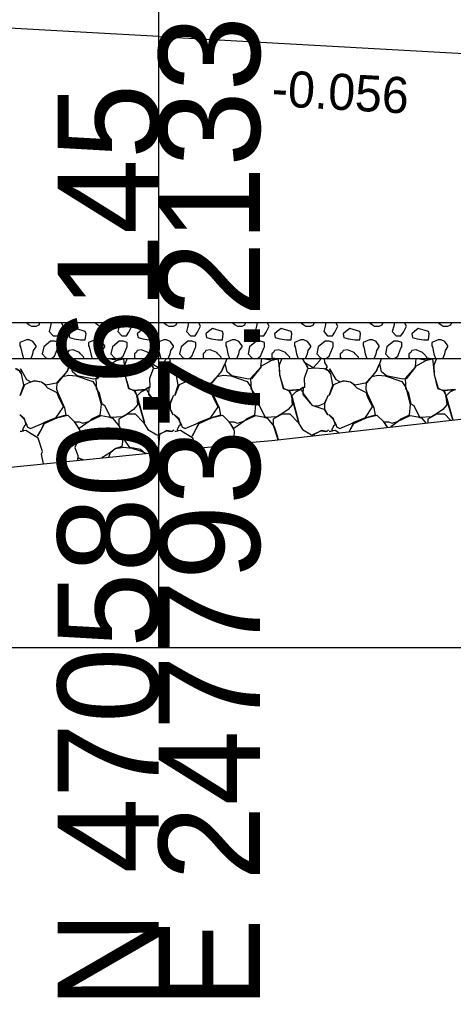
# Model space of a CAD drawing. Extents: x -26 to 4781, y -31 to 24738.
# Drawn here: x 2296.15 to 2308.16, y 7990.31 to 8017.39 of the extents above; entities that cross this region are included whole.
import ezdxf

# ---------------------------------------------------------------- set-up
doc = ezdxf.new("R2010")
doc.units = 0
for name, color, linetype in [('DESIGN - SHEET - Light Grid', 7, 'Continuous'), ('DESIGN - TRANSPORTATION - Proposed Layout Patterning', 7, 'Continuous'), ('DESIGN - TYPICAL - Finished Grade and Subgrade', 7, 'Continuous'), ('DESIGN - TYPICAL - Subgrade Cross Slope Text', 7, 'Continuous'), ('GEOTECHNICAL – SCRATCH – Level 1', 7, 'Continuous'), ('SURVEY - GROUND - Top of Ground', 7, 'Continuous')]:
    doc.layers.add(name, color=color, linetype=linetype)

msp = doc.modelspace()

# ---------------------------------------------------------------- linework, layer by layer
at = {"layer": 'DESIGN - SHEET - Light Grid'}
for p, q in [((2300, 8000), (2300, 8097.171)), ((2000, 8000), (2300, 8000)), ((2300, 8000), (2600, 8000))]:
    msp.add_line(p, q, dxfattribs=at)
at = {"layer": 'DESIGN - TRANSPORTATION - Proposed Layout Patterning'}
for p, q in [((2297.023, 8009), (2297.007, 8008.901)), ((2298.923, 8009), (2298.907, 8008.901)), ((2300.823, 8009), (2300.807, 8008.901)), ((2302.723, 8009), (2302.707, 8008.901)), ((2304.623, 8009), (2304.607, 8008.901)), ((2306.523, 8009), (2306.507, 8008.901)), ((2296.157, 8008.351), (2296.177, 8008.321)), ((2297.007, 8008.481), (2296.817, 8008.321)), ((2298.057, 8008.351), (2298.077, 8008.321)), ((2298.907, 8008.481), (2298.717, 8008.321)), ((2299.957, 8008.351), (2299.977, 8008.321)), ((2300.807, 8008.481), (2300.617, 8008.321)), ((2301.857, 8008.351), (2301.877, 8008.321)), ((2302.707, 8008.481), (2302.517, 8008.321)), ((2303.757, 8008.351), (2303.777, 8008.321)), ((2304.607, 8008.481), (2304.417, 8008.321)), ((2305.657, 8008.351), (2305.677, 8008.321)), ((2306.507, 8008.481), (2306.317, 8008.321)), ((2307.557, 8008.351), (2307.577, 8008.321))]:
    msp.add_line(p, q, dxfattribs=at)
for points in [[(2296.309, 8009), (2296.357, 8008.981), (2296.417, 8008.931)], [(2296.417, 8008.931), (2296.477, 8008.901), (2296.607, 8008.901), (2296.687, 8008.931), (2296.71, 8009)], [(2297.007, 8008.901), (2296.967, 8008.751), (2297.077, 8008.631), (2297.207, 8008.631), (2297.277, 8008.731), (2297.357, 8008.901), (2297.304, 8009)], [(2297.967, 8008.751), (2297.877, 8008.781), (2297.687, 8008.831), (2297.577, 8008.751), (2297.507, 8008.681), (2297.527, 8008.581), (2297.657, 8008.551), (2297.837, 8008.521), (2297.967, 8008.521), (2297.987, 8008.681), (2297.967, 8008.751)], [(2298.209, 8009), (2298.257, 8008.981), (2298.317, 8008.931)], [(2298.317, 8008.931), (2298.377, 8008.901), (2298.507, 8008.901), (2298.587, 8008.931), (2298.61, 8009)], [(2298.907, 8008.901), (2298.867, 8008.751), (2298.977, 8008.631), (2299.107, 8008.631), (2299.177, 8008.731), (2299.257, 8008.901), (2299.204, 8009)], [(2299.867, 8008.751), (2299.777, 8008.781), (2299.587, 8008.831), (2299.477, 8008.751), (2299.407, 8008.681), (2299.427, 8008.581), (2299.557, 8008.551), (2299.737, 8008.521), (2299.867, 8008.521), (2299.887, 8008.681), (2299.867, 8008.751)], [(2300.109, 8009), (2300.157, 8008.981), (2300.217, 8008.931)], [(2300.217, 8008.931), (2300.277, 8008.901), (2300.407, 8008.901), (2300.487, 8008.931), (2300.51, 8009)], [(2300.807, 8008.901), (2300.767, 8008.751), (2300.877, 8008.631), (2301.007, 8008.631), (2301.077, 8008.731), (2301.157, 8008.901), (2301.104, 8009)], [(2301.767, 8008.751), (2301.677, 8008.781), (2301.487, 8008.831), (2301.377, 8008.751), (2301.307, 8008.681), (2301.327, 8008.581), (2301.457, 8008.551), (2301.637, 8008.521), (2301.767, 8008.521), (2301.787, 8008.681), (2301.767, 8008.751)], [(2302.009, 8009), (2302.057, 8008.981), (2302.117, 8008.931)], [(2302.117, 8008.931), (2302.177, 8008.901), (2302.307, 8008.901), (2302.387, 8008.931), (2302.41, 8009)], [(2302.707, 8008.901), (2302.667, 8008.751), (2302.777, 8008.631), (2302.907, 8008.631), (2302.977, 8008.731), (2303.057, 8008.901), (2303.004, 8009)], [(2303.667, 8008.751), (2303.577, 8008.781), (2303.387, 8008.831), (2303.277, 8008.751), (2303.207, 8008.681), (2303.227, 8008.581), (2303.357, 8008.551), (2303.537, 8008.521), (2303.667, 8008.521), (2303.687, 8008.681), (2303.667, 8008.751)], [(2303.909, 8009), (2303.957, 8008.981), (2304.017, 8008.931)], [(2304.017, 8008.931), (2304.077, 8008.901), (2304.207, 8008.901), (2304.287, 8008.931), (2304.31, 8009)], [(2304.607, 8008.901), (2304.567, 8008.751), (2304.677, 8008.631), (2304.807, 8008.631), (2304.877, 8008.731), (2304.957, 8008.901), (2304.904, 8009)], [(2305.567, 8008.751), (2305.477, 8008.781), (2305.287, 8008.831), (2305.177, 8008.751), (2305.107, 8008.681), (2305.127, 8008.581), (2305.257, 8008.551), (2305.437, 8008.521), (2305.567, 8008.521), (2305.587, 8008.681), (2305.567, 8008.751)], [(2305.809, 8009), (2305.857, 8008.981), (2305.917, 8008.931)], [(2305.917, 8008.931), (2305.977, 8008.901), (2306.107, 8008.901), (2306.187, 8008.931), (2306.21, 8009)], [(2306.507, 8008.901), (2306.467, 8008.751), (2306.577, 8008.631), (2306.707, 8008.631), (2306.777, 8008.731), (2306.857, 8008.901), (2306.804, 8009)], [(2307.467, 8008.751), (2307.377, 8008.781), (2307.187, 8008.831), (2307.077, 8008.751), (2307.007, 8008.681), (2307.027, 8008.581), (2307.157, 8008.551), (2307.337, 8008.521), (2307.467, 8008.521), (2307.487, 8008.681), (2307.467, 8008.751)], [(2307.709, 8009), (2307.757, 8008.981), (2307.817, 8008.931)], [(2307.817, 8008.931), (2307.877, 8008.901), (2308.007, 8008.901), (2308.087, 8008.931), (2308.11, 8009)], [(2296.417, 8008.521), (2296.357, 8008.521), (2296.337, 8008.521), (2296.157, 8008.441), (2296.157, 8008.351)], [(2296.607, 8008.321), (2296.607, 8008.351), (2296.517, 8008.471), (2296.417, 8008.521)], [(2298.317, 8008.521), (2298.257, 8008.521), (2298.237, 8008.521), (2298.057, 8008.441), (2298.057, 8008.351)], [(2298.507, 8008.321), (2298.507, 8008.351), (2298.417, 8008.471), (2298.317, 8008.521)], [(2300.217, 8008.521), (2300.157, 8008.521), (2300.137, 8008.521), (2299.957, 8008.441), (2299.957, 8008.351)], [(2300.407, 8008.321), (2300.407, 8008.351), (2300.317, 8008.471), (2300.217, 8008.521)], [(2302.117, 8008.521), (2302.057, 8008.521), (2302.037, 8008.521), (2301.857, 8008.441), (2301.857, 8008.351)], [(2302.307, 8008.321), (2302.307, 8008.351), (2302.217, 8008.471), (2302.117, 8008.521)], [(2304.017, 8008.521), (2303.957, 8008.521), (2303.937, 8008.521), (2303.757, 8008.441), (2303.757, 8008.351)], [(2304.207, 8008.321), (2304.207, 8008.351), (2304.117, 8008.471), (2304.017, 8008.521)], [(2305.917, 8008.521), (2305.857, 8008.521), (2305.837, 8008.521), (2305.657, 8008.441), (2305.657, 8008.351)], [(2306.107, 8008.321), (2306.107, 8008.351), (2306.017, 8008.471), (2305.917, 8008.521)], [(2307.817, 8008.521), (2307.757, 8008.521), (2307.737, 8008.521), (2307.557, 8008.441), (2307.557, 8008.351)], [(2308.007, 8008.321), (2308.007, 8008.351), (2307.917, 8008.471), (2307.817, 8008.521)], [(2296.177, 8008.321), (2296.217, 8008.131), (2296.259, 8008)], [(2296.465, 8008), (2296.517, 8008.131), (2296.537, 8008.221), (2296.607, 8008.321)], [(2296.817, 8008.321), (2296.777, 8008.131), (2296.877, 8008.021), (2296.944, 8008)], [(2297.227, 8008.321), (2297.227, 8008.441), (2297.117, 8008.481), (2297.007, 8008.481)], [(2297.031, 8008), (2297.117, 8008.071), (2297.207, 8008.291), (2297.227, 8008.321)], [(2297.807, 8008.171), (2297.627, 8008.241), (2297.507, 8008.221), (2297.477, 8008.171), (2297.427, 8008.131), (2297.427, 8008.041), (2297.448, 8008)], [(2298.077, 8008.321), (2298.117, 8008.131), (2298.159, 8008)], [(2298.365, 8008), (2298.417, 8008.131), (2298.437, 8008.221), (2298.507, 8008.321)], [(2298.717, 8008.321), (2298.677, 8008.131), (2298.777, 8008.021), (2298.844, 8008)], [(2299.127, 8008.321), (2299.127, 8008.441), (2299.017, 8008.481), (2298.907, 8008.481)], [(2298.931, 8008), (2299.017, 8008.071), (2299.107, 8008.291), (2299.127, 8008.321)], [(2299.707, 8008.171), (2299.527, 8008.241), (2299.407, 8008.221), (2299.377, 8008.171), (2299.327, 8008.131), (2299.327, 8008.041), (2299.348, 8008)], [(2299.977, 8008.321), (2300.017, 8008.131), (2300.059, 8008)], [(2300.265, 8008), (2300.317, 8008.131), (2300.337, 8008.221), (2300.407, 8008.321)], [(2300.617, 8008.321), (2300.577, 8008.131), (2300.677, 8008.021), (2300.744, 8008)], [(2301.027, 8008.321), (2301.027, 8008.441), (2300.917, 8008.481), (2300.807, 8008.481)], [(2300.831, 8008), (2300.917, 8008.071), (2301.007, 8008.291), (2301.027, 8008.321)], [(2301.607, 8008.171), (2301.427, 8008.241), (2301.307, 8008.221), (2301.277, 8008.171), (2301.227, 8008.131), (2301.227, 8008.041), (2301.248, 8008)], [(2301.877, 8008.321), (2301.917, 8008.131), (2301.959, 8008)], [(2302.165, 8008), (2302.217, 8008.131), (2302.237, 8008.221), (2302.307, 8008.321)], [(2302.517, 8008.321), (2302.477, 8008.131), (2302.577, 8008.021), (2302.644, 8008)], [(2302.927, 8008.321), (2302.927, 8008.441), (2302.817, 8008.481), (2302.707, 8008.481)], [(2302.731, 8008), (2302.817, 8008.071), (2302.907, 8008.291), (2302.927, 8008.321)], [(2303.507, 8008.171), (2303.327, 8008.241), (2303.207, 8008.221), (2303.177, 8008.171), (2303.127, 8008.131), (2303.127, 8008.041), (2303.148, 8008)], [(2303.777, 8008.321), (2303.817, 8008.131), (2303.859, 8008)], [(2304.065, 8008), (2304.117, 8008.131), (2304.137, 8008.221), (2304.207, 8008.321)], [(2304.417, 8008.321), (2304.377, 8008.131), (2304.477, 8008.021), (2304.544, 8008)], [(2304.827, 8008.321), (2304.827, 8008.441), (2304.717, 8008.481), (2304.607, 8008.481)], [(2304.631, 8008), (2304.717, 8008.071), (2304.807, 8008.291), (2304.827, 8008.321)], [(2305.407, 8008.171), (2305.227, 8008.241), (2305.107, 8008.221), (2305.077, 8008.171), (2305.027, 8008.131), (2305.027, 8008.041), (2305.048, 8008)], [(2305.677, 8008.321), (2305.717, 8008.131), (2305.759, 8008)], [(2305.965, 8008), (2306.017, 8008.131), (2306.037, 8008.221), (2306.107, 8008.321)], [(2306.317, 8008.321), (2306.277, 8008.131), (2306.377, 8008.021), (2306.444, 8008)], [(2306.727, 8008.321), (2306.727, 8008.441), (2306.617, 8008.481), (2306.507, 8008.481)], [(2306.531, 8008), (2306.617, 8008.071), (2306.707, 8008.291), (2306.727, 8008.321)], [(2307.307, 8008.171), (2307.127, 8008.241), (2307.007, 8008.221), (2306.977, 8008.171), (2306.927, 8008.131), (2306.927, 8008.041), (2306.948, 8008)], [(2307.577, 8008.321), (2307.617, 8008.131), (2307.659, 8008)], [(2307.865, 8008), (2307.917, 8008.131), (2307.937, 8008.221), (2308.007, 8008.321)], [(2298.615, 8008), (2298.862, 8007.959), (2299.022, 8007.989), (2299.042, 8007.839), (2299.062, 8007.559), (2299.162, 8007.169), (2299.342, 8007.119), (2299.392, 8006.969), (2299.412, 8006.719), (2299.302, 8006.589), (2299.132, 8006.469), (2298.992, 8006.389), (2298.672, 8006.369), (2298.512, 8006.689), (2298.432, 8006.739), (2298.362, 8007.039), (2298.282, 8007.169), (2298.282, 8007.339), (2298.262, 8007.449), (2298.552, 8007.769), (2298.292, 8007.439), (2298.202, 8007.429), (2297.832, 8007.499), (2297.742, 8007.519), (2297.612, 8007.629), (2297.562, 8007.859), (2297.612, 8007.999), (2297.612, 8008)], [(2297.922, 8008), (2297.927, 8008.041), (2297.837, 8008.131), (2297.807, 8008.171)], [(2298.562, 8008), (2298.562, 8007.999), (2298.542, 8007.779), (2298.852, 8007.959), (2298.943, 8008)], [(2298.935, 8008), (2298.932, 8007.999), (2298.885, 8008)], [(2299.128, 8008), (2299.052, 8007.819), (2299.062, 8007.549), (2299.172, 8007.179), (2299.322, 8007.109), (2299.402, 8006.959), (2299.602, 8006.219), (2299.392, 8006.959), (2299.512, 8007.079), (2299.642, 8007.139), (2299.312, 8007.119), (2299.662, 8007.139), (2299.742, 8006.999), (2299.962, 8006.709), (2300.322, 8006.589), (2300.402, 8006.439), (2300.322, 8006.579), (2300.322, 8006.759), (2300.412, 8006.979), (2300.302, 8006.759), (2300.132, 8006.679), (2299.982, 8006.689), (2299.722, 8007.009), (2299.732, 8007.209), (2299.642, 8007.159), (2299.762, 8007.209), (2299.752, 8007.459), (2299.852, 8007.729), (2300.032, 8007.739), (2300.302, 8007.729), (2300.432, 8007.649), (2300.342, 8007.719), (2300.392, 8007.769), (2300.322, 8007.889), (2300.308, 8008)], [(2300.21, 8008), (2300.182, 8007.949), (2299.992, 8007.739), (2299.762, 8007.879), (2299.852, 8007.739), (2299.762, 8007.889), (2299.7, 8008)], [(2299.822, 8008), (2299.827, 8008.041), (2299.737, 8008.131), (2299.707, 8008.171)], [(2301.722, 8008), (2301.727, 8008.041), (2301.637, 8008.131), (2301.607, 8008.171)], [(2302.895, 8008), (2303.142, 8007.959), (2303.302, 8007.989), (2303.322, 8007.839), (2303.342, 8007.559), (2303.442, 8007.169), (2303.622, 8007.119), (2303.672, 8006.969), (2303.692, 8006.719), (2303.582, 8006.589), (2303.412, 8006.469), (2303.272, 8006.389), (2302.952, 8006.369), (2302.792, 8006.689), (2302.712, 8006.739), (2302.642, 8007.039), (2302.562, 8007.169), (2302.562, 8007.339), (2302.542, 8007.449), (2302.832, 8007.769), (2302.572, 8007.439), (2302.482, 8007.429), (2302.112, 8007.499), (2302.022, 8007.519), (2301.892, 8007.629), (2301.842, 8007.859), (2301.892, 8007.999), (2301.892, 8008)], [(2302.842, 8008), (2302.842, 8007.999), (2302.822, 8007.779), (2303.132, 8007.959), (2303.223, 8008)], [(2303.215, 8008), (2303.212, 8007.999), (2303.165, 8008)], [(2303.408, 8008), (2303.332, 8007.819), (2303.342, 8007.549), (2303.452, 8007.179), (2303.602, 8007.109), (2303.682, 8006.959), (2303.882, 8006.219), (2303.672, 8006.959), (2303.792, 8007.079), (2303.922, 8007.139), (2303.592, 8007.119), (2303.942, 8007.139), (2304.022, 8006.999), (2304.242, 8006.709), (2304.602, 8006.589), (2304.682, 8006.439), (2304.602, 8006.579), (2304.602, 8006.759), (2304.692, 8006.979), (2304.582, 8006.759), (2304.412, 8006.679), (2304.262, 8006.689), (2304.002, 8007.009), (2304.012, 8007.209), (2303.922, 8007.159), (2304.042, 8007.209), (2304.032, 8007.459), (2304.132, 8007.729), (2304.312, 8007.739), (2304.582, 8007.729), (2304.712, 8007.649), (2304.622, 8007.719), (2304.672, 8007.769), (2304.602, 8007.889), (2304.588, 8008)], [(2303.622, 8008), (2303.627, 8008.041), (2303.537, 8008.131), (2303.507, 8008.171)], [(2304.49, 8008), (2304.462, 8007.949), (2304.272, 8007.739), (2304.042, 8007.879), (2304.132, 8007.739), (2304.042, 8007.889), (2303.98, 8008)], [(2305.522, 8008), (2305.527, 8008.041), (2305.437, 8008.131), (2305.407, 8008.171)], [(2307.175, 8008), (2307.422, 8007.959), (2307.582, 8007.989), (2307.602, 8007.839), (2307.622, 8007.559), (2307.722, 8007.169), (2307.902, 8007.119), (2307.952, 8006.969), (2307.972, 8006.719), (2307.862, 8006.589), (2307.692, 8006.469), (2307.552, 8006.389), (2307.232, 8006.369), (2307.072, 8006.689), (2306.992, 8006.739), (2306.922, 8007.039), (2306.842, 8007.169), (2306.842, 8007.339), (2306.822, 8007.449), (2307.112, 8007.769), (2306.852, 8007.439), (2306.762, 8007.429), (2306.392, 8007.499), (2306.302, 8007.519), (2306.172, 8007.629), (2306.122, 8007.859), (2306.172, 8007.999), (2306.172, 8008)], [(2307.122, 8008), (2307.122, 8007.999), (2307.102, 8007.779), (2307.412, 8007.959), (2307.503, 8008)], [(2307.422, 8008), (2307.427, 8008.041), (2307.337, 8008.131), (2307.307, 8008.171)], [(2307.495, 8008), (2307.492, 8007.999), (2307.445, 8008)], [(2307.688, 8008), (2307.612, 8007.819), (2307.622, 8007.549), (2307.732, 8007.179), (2307.882, 8007.109), (2307.962, 8006.959), (2308.141, 8006.3)], [(2296.022, 8007.729), (2296.152, 8007.649), (2296.062, 8007.719)], [(2296.812, 8005.087), (2296.752, 8005.349), (2296.782, 8005.429), (2296.662, 8005.799), (2296.322, 8006.009), (2296.162, 8005.979), (2296.252, 8005.999), (2296.242, 8006.049), (2296.302, 8006.169), (2296.332, 8006.169), (2296.282, 8006.329), (2296.152, 8006.439), (2296.262, 8006.329), (2296.352, 8006.169), (2296.362, 8006.109), (2296.452, 8006.059), (2296.822, 8006.219), (2297.172, 8006.349), (2296.832, 8006.189), (2296.752, 8006.049), (2296.642, 8005.849), (2296.752, 8006.039), (2296.822, 8006.189), (2296.822, 8006.229), (2297.162, 8006.369), (2297.362, 8006.659), (2297.222, 8006.949), (2297.192, 8007.049), (2296.932, 8007.179), (2296.852, 8007.259), (2296.762, 8007.349), (2296.552, 8007.379), (2296.452, 8007.349), (2296.282, 8007.269), (2296.162, 8006.979), (2296.262, 8007.259), (2296.202, 8007.579), (2296.152, 8007.639), (2296.212, 8007.639), (2296.172, 8007.719), (2296.342, 8007.419), (2296.462, 8007.359), (2296.562, 8007.379), (2296.752, 8007.359), (2296.872, 8007.269), (2297.212, 8007.339), (2297.462, 8007.639), (2297.542, 8007.839), (2297.462, 8007.639), (2297.302, 8007.469), (2297.182, 8007.339), (2297.172, 8007.149), (2297.212, 8007.029), (2297.392, 8006.639), (2297.432, 8006.429), (2297.172, 8006.359), (2297.482, 8006.429), (2297.672, 8006.249), (2297.812, 8006.009), (2297.802, 8005.809), (2297.682, 8005.539), (2297.762, 8005.319), (2297.754, 8005.182)], [(2301.035, 8005.514), (2300.942, 8005.799), (2300.602, 8006.009), (2300.442, 8005.979), (2300.532, 8005.999), (2300.522, 8006.049), (2300.582, 8006.169), (2300.612, 8006.169), (2300.562, 8006.329), (2300.432, 8006.439), (2300.542, 8006.329), (2300.632, 8006.169), (2300.642, 8006.109), (2300.732, 8006.059), (2301.102, 8006.219), (2301.452, 8006.349), (2301.112, 8006.189), (2301.032, 8006.049), (2300.922, 8005.849), (2301.032, 8006.039), (2301.102, 8006.189), (2301.102, 8006.229), (2301.442, 8006.369), (2301.642, 8006.659), (2301.502, 8006.949), (2301.472, 8007.049), (2301.212, 8007.179), (2301.132, 8007.259), (2301.042, 8007.349), (2300.832, 8007.379), (2300.732, 8007.349), (2300.562, 8007.269), (2300.442, 8006.979), (2300.542, 8007.259), (2300.482, 8007.579), (2300.432, 8007.639), (2300.492, 8007.639), (2300.452, 8007.719), (2300.622, 8007.419), (2300.742, 8007.359), (2300.842, 8007.379), (2301.032, 8007.359), (2301.152, 8007.269), (2301.492, 8007.339), (2301.742, 8007.639), (2301.822, 8007.839), (2301.742, 8007.639), (2301.582, 8007.469), (2301.462, 8007.339), (2301.452, 8007.149), (2301.492, 8007.029), (2301.672, 8006.639), (2301.712, 8006.429), (2301.452, 8006.359), (2301.762, 8006.429), (2301.952, 8006.249), (2302.092, 8006.009), (2302.082, 8005.809), (2301.997, 8005.617)], [(2305.277, 8005.977), (2305.312, 8006.039), (2305.382, 8006.189), (2305.382, 8006.229), (2305.722, 8006.369), (2305.922, 8006.659), (2305.782, 8006.949), (2305.752, 8007.049), (2305.492, 8007.179), (2305.412, 8007.259), (2305.322, 8007.349), (2305.112, 8007.379), (2305.012, 8007.349), (2304.842, 8007.269), (2304.722, 8006.979), (2304.822, 8007.259), (2304.762, 8007.579), (2304.712, 8007.639), (2304.772, 8007.639), (2304.732, 8007.719), (2304.902, 8007.419), (2305.022, 8007.359), (2305.122, 8007.379), (2305.312, 8007.359), (2305.432, 8007.269), (2305.772, 8007.339), (2306.022, 8007.639), (2306.102, 8007.839), (2306.022, 8007.639), (2305.862, 8007.469), (2305.742, 8007.339), (2305.732, 8007.149), (2305.772, 8007.029), (2305.952, 8006.639), (2305.992, 8006.429), (2305.732, 8006.359), (2306.042, 8006.429), (2306.232, 8006.249), (2306.322, 8006.095)], [(2297.332, 8007.499), (2297.512, 8007.539), (2297.712, 8007.519), (2298.172, 8007.369), (2298.282, 8007.199), (2298.402, 8006.729), (2298.372, 8006.429), (2298.142, 8006.319), (2298.072, 8006.259), (2297.802, 8006.059), (2297.672, 8006.249), (2297.802, 8006.249), (2297.902, 8006.209), (2298.052, 8006.259), (2298.402, 8006.419), (2298.612, 8006.389), (2298.722, 8006.349), (2298.912, 8006.119), (2299.012, 8005.829), (2298.982, 8005.569), (2298.812, 8005.509), (2298.672, 8005.409), (2298.792, 8005.509), (2299.032, 8005.549), (2299.252, 8005.519), (2299.482, 8005.449), (2299.652, 8005.379), (2299.655, 8005.375)], [(2301.612, 8007.499), (2301.792, 8007.539), (2301.992, 8007.519), (2302.452, 8007.369), (2302.562, 8007.199), (2302.682, 8006.729), (2302.652, 8006.429), (2302.422, 8006.319), (2302.352, 8006.259), (2302.082, 8006.059), (2301.952, 8006.249), (2302.082, 8006.249), (2302.182, 8006.209), (2302.332, 8006.259), (2302.682, 8006.419), (2302.892, 8006.389), (2303.002, 8006.349), (2303.192, 8006.119), (2303.292, 8005.829), (2303.284, 8005.752)], [(2305.892, 8007.499), (2306.072, 8007.539), (2306.272, 8007.519), (2306.732, 8007.369), (2306.842, 8007.199), (2306.962, 8006.729), (2306.932, 8006.429), (2306.702, 8006.319), (2306.632, 8006.259), (2306.427, 8006.106)], [(2308.14, 8006.299), (2307.952, 8006.959), (2308.072, 8007.079), (2308.202, 8007.139), (2307.872, 8007.119), (2308.222, 8007.139)], [(2299.623, 8005.371), (2299.492, 8005.479), (2299.202, 8005.539), (2299.012, 8005.809), (2298.902, 8006.149), (2298.902, 8006.329), (2299.142, 8006.469), (2299.352, 8006.469), (2299.582, 8006.229), (2299.702, 8006.039), (2299.952, 8005.889)], [(2303.329, 8005.757), (2303.292, 8005.809), (2303.182, 8006.149), (2303.182, 8006.329), (2303.422, 8006.469), (2303.632, 8006.469), (2303.862, 8006.229), (2303.982, 8006.039), (2304.232, 8005.889)], [(2304.987, 8005.944), (2304.882, 8006.009), (2304.722, 8005.979), (2304.812, 8005.999), (2304.802, 8006.049), (2304.862, 8006.169), (2304.892, 8006.169), (2304.842, 8006.329), (2304.712, 8006.439), (2304.822, 8006.329), (2304.912, 8006.169), (2304.922, 8006.109), (2305.012, 8006.059), (2305.382, 8006.219), (2305.732, 8006.349), (2305.392, 8006.189), (2305.312, 8006.049), (2305.273, 8005.976)], [(2306.337, 8006.096), (2306.232, 8006.249), (2306.362, 8006.249), (2306.462, 8006.209), (2306.612, 8006.259), (2306.962, 8006.419), (2307.172, 8006.389), (2307.282, 8006.349), (2307.393, 8006.215)], [(2307.462, 8006.223), (2307.462, 8006.329), (2307.702, 8006.469), (2307.912, 8006.469), (2308.081, 8006.293)], [(2299.988, 8005.408), (2299.992, 8005.419), (2300.032, 8005.919), (2300.212, 8005.999), (2300.342, 8005.979), (2300.422, 8006.019), (2300.372, 8005.979), (2300.222, 8006.009), (2300.052, 8005.919), (2299.972, 8005.889), (2300.002, 8005.679), (2299.962, 8005.469), (2299.885, 8005.398)], [(2304.308, 8005.868), (2304.312, 8005.919), (2304.492, 8005.999), (2304.622, 8005.979), (2304.702, 8006.019), (2304.652, 8005.979), (2304.502, 8006.009), (2304.332, 8005.919), (2304.252, 8005.889), (2304.256, 8005.862)], [(2297.905, 8005.198), (2297.772, 8005.249), (2297.898, 8005.197)], [(2298.622, 8005.27), (2298.662, 8005.399), (2298.429, 8005.251)]]:
    msp.add_lwpolyline(points, dxfattribs=at)
at = {"layer": 'DESIGN - TYPICAL - Finished Grade and Subgrade'}
for p, q in [((2298, 8017.034), (2288, 8017.596)), ((2300, 8016.922), (2298, 8017.034)), ((2300, 8016.922), (2302, 8016.809)), ((2302, 8016.809), (2312, 8016.247))]:
    msp.add_line(p, q, dxfattribs=at)
at = {"layer": 'GEOTECHNICAL – SCRATCH – Level 1'}
for p, q in [((2245.256, 8009), (2327.768, 8009)), ((2242.256, 8008), (2321.545, 8008))]:
    msp.add_line(p, q, dxfattribs=at)
at = {"layer": 'SURVEY - GROUND - Top of Ground'}
msp.add_lwpolyline([(2277.589, 8003.696), (2282.868, 8004.002), (2286.458, 8004.226), (2289.45, 8004.443), (2294.985, 8004.902), (2300, 8005.41), (2301.616, 8005.573), (2302.481, 8005.673), (2303.129, 8005.735), (2313.014, 8006.849), (2315.802, 8007.256), (2319.862, 8007.741), (2324.083, 8008.39), (2327.572, 8008.963), (2332.911, 8009.975), (2336.765, 8010.805)], dxfattribs=at)

# ---------------------------------------------------------------- texts
at = {"layer": 'DESIGN - SHEET - Light Grid'}
for s, p in [('E 2477937.2133', (2302.8, 7990)), ('N 470580.6145', (2300, 7990))]:
    msp.add_text(s, height=2.8, rotation=90, dxfattribs=at).set_placement(p)
at = {"layer": 'DESIGN - TYPICAL - Subgrade Cross Slope Text'}
msp.add_text('-0.056', height=1, rotation=356.7838, dxfattribs=at).set_placement((2303.111, 8014.995))

doc.saveas('drawing.dxf')
